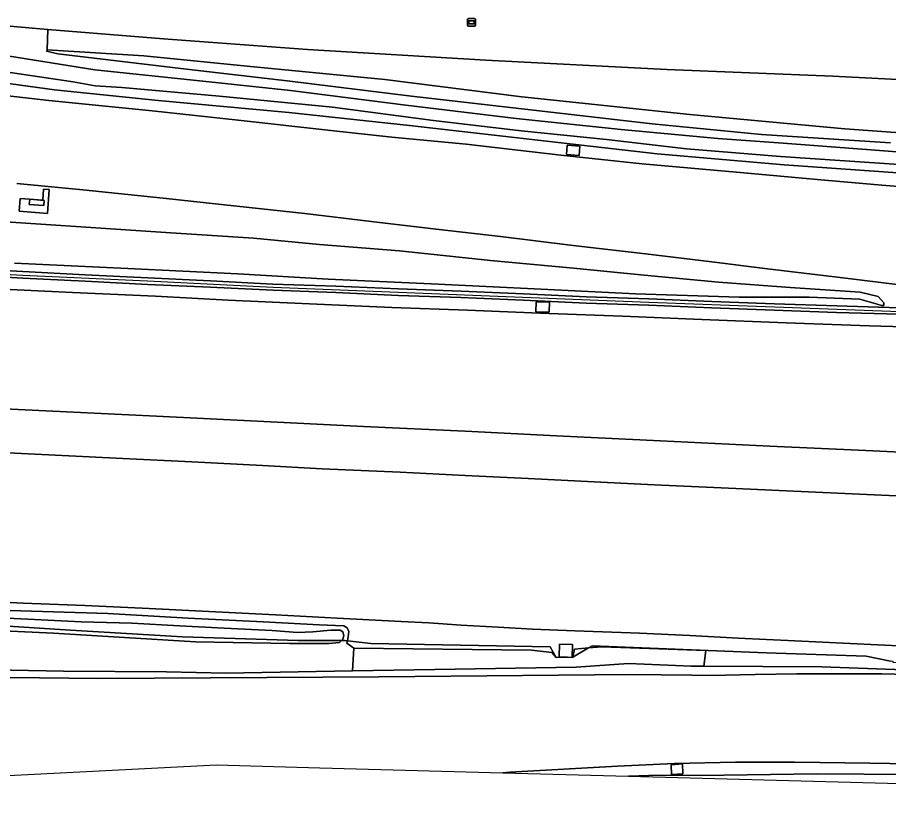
# Model space of a CAD drawing. Extents: x 161483 to 162250, y 379484 to 380833.
# Drawn here: x 161961.2 to 162073, y 379510.7 to 379611.4 of the extents above; entities that cross this region are included whole.
import ezdxf

# ---------------------------------------------------------------- set-up
doc = ezdxf.new("R2010")
doc.units = 0
for name, color, linetype in [('IMGEO_Berm_groen', 7, 'Continuous'), ('IMGEO_Geluidsscherm', 7, 'Continuous'), ('IMGEO_Grasland_overig', 7, 'Continuous'), ('IMGEO_Groenvoorziening', 7, 'Continuous'), ('IMGEO_Muur', 7, 'Continuous'), ('IMGEO_Rijbaan_autosnelweg', 7, 'Continuous'), ('IMGEO_Rijbaan_autoweg', 7, 'Continuous'), ('IMGEO_Terreindeel_gesloten', 7, 'Continuous'), ('IMGEO_Terreindeel_open', 7, 'Continuous'), ('IMGEO_Verklikker', 7, 'Continuous')]:
    doc.layers.add(name, color=color, linetype=linetype)

msp = doc.modelspace()

# ---------------------------------------------------------------- linework, layer by layer
at = {"layer": 'IMGEO_Berm_groen'}
for points in [[(162085.71, 379595.78), (162067.37, 379597.13), (162047.47, 379598.94), (162025.91, 379601.2), (162008.36, 379603.45), (161991.14, 379605.1), (161977.46, 379606.46), (161965.06, 379607.26), (161964.97, 379607.07), (161966.43, 379606.71), (161982.9, 379604.77), (161995.82, 379603.27), (162011.77, 379601.32), (162027.43, 379599.52), (162042.63, 379597.75), (162056.68, 379596.4), (162073.23, 379595.31)], [(162075.35, 379591.36), (162059.56, 379592.51), (162043.29, 379593.89), (162028, 379595.65), (162011.54, 379597.54), (161996.06, 379599.21), (161979.27, 379600.76), (161965.97, 379602.12), (161952.28, 379604)], [(161958.1, 379601.55), (161965.25, 379600.75), (161978.5, 379599.42), (161989.56, 379598.22), (162001.45, 379596.89), (162009.24, 379596.06), (162018.79, 379595.15), (162030.93, 379593.73), (162041.38, 379592.64), (162053.48, 379591.55), (162063.79, 379590.61), (162072.11, 379589.9), (162080.58, 379589.21)], [(162074.42, 379577.08), (162066.76, 379578.04), (162057.46, 379579.15), (162050.3, 379580.03), (162041.8, 379581.07), (162032.51, 379582.16), (162023.21, 379583.29), (162014.93, 379584.26), (162006.59, 379585.23), (161998.11, 379586.23), (161989.36, 379587.21), (161979.92, 379588.22), (161969.6, 379589.28), (161961.17, 379590.1)], [(161959.74, 379585.18), (161968.73, 379584.57), (161980.26, 379583.82), (161991.53, 379583.1), (161999.98, 379582.28), (162010.25, 379581.47), (162021.92, 379580.22), (162032.55, 379579.23), (162041.64, 379578.36), (162051.16, 379577.46), (162060.35, 379576.74), (162069.34, 379576.14), (162071.65, 379575.62), (162072.37, 379574.8), (162072.35, 379574.43), (162072.07, 379574.47), (162071.52, 379574.63), (162069.28, 379575.24), (162062.77, 379575.51), (162053.8, 379575.52), (162040.49, 379575.96), (162028.39, 379576.54), (162014.3, 379577.22), (162001.09, 379577.82), (161989.48, 379578.52), (161975.38, 379579.18), (161960.84, 379579.9)], [(162074.35, 379573.34), (162066.3, 379573.57), (162058.28, 379573.85), (162050.25, 379574.16), (162042.21, 379574.49), (162034.16, 379574.76), (162026.16, 379575.14), (162018.1, 379575.46), (162010.11, 379575.75), (162002.08, 379576.1), (161994.02, 379576.4), (161985.95, 379576.79), (161977.94, 379577.16), (161969.9, 379577.58), (161961.92, 379577.97), (161953.86, 379578.41)], [(161953.89, 379579.24), (161961.92, 379578.79), (161969.92, 379578.39), (161977.96, 379577.98), (161986, 379577.62), (161993.99, 379577.2), (162002.06, 379576.91), (162010.1, 379576.57), (162018.16, 379576.28), (162026.16, 379575.93), (162034.23, 379575.57), (162042.22, 379575.31), (162050.29, 379574.97), (162058.33, 379574.67), (162066.34, 379574.42), (162074.39, 379574.14)], [(161957.61, 379576.65), (161968.31, 379576.11), (161978.93, 379575.64), (161988.26, 379575.15), (161998.71, 379574.67), (162009.24, 379574.2), (162018.97, 379573.85), (162028.24, 379573.46), (162038.83, 379573.09), (162049.03, 379572.67), (162059.83, 379572.21), (162070.49, 379571.84), (162079.54, 379571.57)], [(162083.51, 379555.19), (162070.04, 379555.87), (162057.75, 379556.39), (162043.72, 379557.08), (162030.39, 379557.75), (162018.65, 379558.33), (162005.61, 379558.93), (161991.11, 379559.66), (161979.05, 379560.24), (161964.86, 379560.92), (161952.46, 379561.55)], [(161957.35, 379555.69), (161966.11, 379555.26), (161974.74, 379554.82), (161983.59, 379554.4), (161992.68, 379553.92), (162000.33, 379553.51), (162010.33, 379553.05), (162018.68, 379552.66), (162026.74, 379552.26), (162035.19, 379551.84), (162042.92, 379551.46), (162051.48, 379551.05), (162059.86, 379550.66), (162068.28, 379550.29), (162074.92, 379549.98)], [(162075.13, 379530.74), (162068.04, 379531.09), (162060.96, 379531.45), (162053.69, 379531.78), (162047.46, 379532.11), (162041.03, 379532.41), (162032.73, 379532.74), (162027.29, 379532.94), (162022.9, 379533.21), (162018.13, 379533.44), (162013.98, 379533.73), (162010.46, 379533.93), (162002.26, 379534.36), (161994.33, 379534.79), (161985.77, 379535.21), (161978.12, 379535.57), (161969.87, 379535.95), (161961.97, 379536.28), (161954.45, 379536.65)], [(161960.24, 379535.33), (161972.81, 379534.95), (161983.12, 379534.34), (161992.73, 379533.89), (161999.95, 379533.5), (162003.1, 379533.36), (162003.53, 379533.1), (162003.72, 379532.62), (162003.65, 379531.97), (162003.55, 379531.45), (162006.58, 379531.08), (162029.58, 379530.66), (162030.34, 379529.28), (162031.79, 379529.33), (162030.72, 379529.37), (162030.77, 379531.02), (162032.43, 379530.97), (162032.38, 379529.36), (162032.48, 379529.36), (162032.67, 379530.38), (162034.5, 379530.52), (162034.94, 379530.78), (162057.29, 379529.91), (162070.08, 379529.49), (162073.2, 379528.81)], [(161952.06, 379533.83), (161968.04, 379532.8), (161982.41, 379531.93), (161997.26, 379531.46), (162002.8, 379531.48), (162002.97, 379531.64), (162003.09, 379532.14), (162002.95, 379532.59), (162002.62, 379532.8), (162001.45, 379532.82), (161999.1, 379532.6), (161997.16, 379532.52), (161993.9, 379532.78), (161987.73, 379533.06), (161982.02, 379533.38), (161975.91, 379533.69), (161969.4, 379533.89), (161962.56, 379534.2), (161954.53, 379534.59)], [(162081.94, 379527.45), (162064.39, 379528.12), (162049.28, 379528.17), (162047.64, 379528.17), (162039.6, 379528.54), (162032.9, 379528.07), (162014.76, 379527.74), (162004.21, 379527.57), (161987.97, 379527.31), (161980.36, 379527.46), (161967.12, 379527.53), (161942.49, 379528.02)], [(161952.64, 379526.81), (161971.63, 379526.61), (162007.57, 379526.84), (162039.85, 379527.12), (162047.72, 379527.04), (162050.13, 379526.99), (162055.87, 379527.11), (162061.2, 379527.19), (162066.73, 379527.21), (162072.11, 379527.19), (162080.33, 379526.98)], [(162080.82, 379515.58), (162070.57, 379515.75), (162060.93, 379515.88), (162053.32, 379515.86), (162045.49, 379515.71), (162038.22, 379515.38), (162024.4, 379514.59), (162023.48, 379514.51), (162039.62, 379514.07), (162042.23, 379514.17), (162051.85, 379514.22), (162063.81, 379514.38), (162075.86, 379514.27)]]:
    msp.add_lwpolyline(points, dxfattribs=at)
for points in [[(162033.38, 379594.89), (162033.29, 379593.7), (162031.65, 379593.82), (162031.74, 379595.02)], [(161965.07, 379586.27), (161961.47, 379586.53), (161961.59, 379588.18), (161964.48, 379587.96), (161964.59, 379589.39), (161965.3, 379589.33)], [(162029.48, 379574.88), (162029.44, 379573.58), (162027.73, 379573.63), (162027.77, 379574.93)], [(161931.39, 379533.78), (161929.42, 379533.98), (161923.35, 379534.4), (161899.6, 379535.33), (161894.67, 379535.51), (161898.49, 379529.36), (161900.9, 379529.34), (161924.71, 379528.31), (161942.49, 379528.02), (161967.12, 379527.53), (161980.36, 379527.46), (161987.97, 379527.31), (162004.21, 379527.57), (162004.39, 379530.49), (162003.49, 379531.14), (162003.55, 379531.45), (162003.24, 379531.48), (162002.8, 379531.48), (162002.52, 379531.22), (162001.17, 379531.08), (161996.14, 379531.08), (161984.05, 379531.3), (161965.86, 379532.44), (161941, 379533.59)], [(162073.58, 379528.77), (162073.2, 379528.81), (162070.08, 379529.49), (162057.29, 379529.91), (162034.94, 379530.78), (162034.5, 379530.52), (162036.21, 379530.66), (162049.52, 379530.18), (162049.28, 379528.17), (162064.39, 379528.12), (162081.94, 379527.45), (162089.51, 379527.82), (162075.23, 379528.59), (162075.22, 379528.56), (162073.58, 379528.65)], [(162046.59, 379514.37), (162045.14, 379514.29), (162045.07, 379515.55), (162046.52, 379515.64)]]:
    msp.add_lwpolyline(points, close=True, dxfattribs=at)
at = {"layer": 'IMGEO_Geluidsscherm'}
msp.add_lwpolyline([(161897.67, 379581.48), (161913.75, 379580.72), (161929.81, 379579.91), (161945.93, 379579.19), (161961.91, 379578.36), (161977.93, 379577.61), (161994.05, 379576.8), (162010.08, 379576.17), (162026.07, 379575.52), (162042.24, 379574.89), (162058.32, 379574.27), (162074.4, 379573.69), (162090.47, 379573.18), (162104.98, 379572.75), (162122.61, 379572.19)], dxfattribs=at)
at = {"layer": 'IMGEO_Grasland_overig'}
for points in [[(162076.3, 379593.99), (162059.46, 379595.27), (162051.07, 379595.88), (162038.66, 379597.02), (162025.22, 379598.42), (162011.07, 379600.15), (161996.25, 379602.01), (161985.83, 379603.12), (161971.15, 379604.66), (161958.83, 379606.64)], [(161959.13, 379604.49), (161968.38, 379603.13), (161971.21, 379602.64), (161974.61, 379602.4), (161987.16, 379601.31), (162001.64, 379599.87), (162014.61, 379598.18), (162025.84, 379596.84), (162036.79, 379595.74), (162047.07, 379594.53), (162059.1, 379593.58), (162074.99, 379592.48)], [(161954.53, 379534.59), (161962.56, 379534.2), (161969.4, 379533.89), (161975.91, 379533.69), (161982.02, 379533.38), (161987.73, 379533.06), (161993.9, 379532.78), (161997.16, 379532.52), (161999.1, 379532.6), (162001.45, 379532.82), (162002.62, 379532.8), (162002.95, 379532.59), (162003.09, 379532.14), (162002.97, 379531.64), (162002.8, 379531.48), (162003.24, 379531.48), (162003.55, 379531.45), (162003.65, 379531.97), (162003.72, 379532.62), (162003.53, 379533.1), (162003.1, 379533.36), (161999.95, 379533.5), (161992.73, 379533.89), (161983.12, 379534.34), (161972.81, 379534.95), (161960.24, 379535.33)]]:
    msp.add_lwpolyline(points, dxfattribs=at)
msp.add_lwpolyline([(162039.62, 379514.07), (162074.43, 379513.13), (162079.12, 379513.05), (162089.24, 379512.95), (162100.66, 379512.36), (162122.15, 379511.46), (162129.26, 379511.01), (162129.94, 379510.9), (162130.14, 379510.73), (162131.19, 379510.69), (162130.75, 379511.59), (162130.32, 379512.03), (162129.35, 379512.31), (162122.32, 379512.79), (162110.44, 379513.06), (162097.71, 379513.42), (162086.62, 379513.95), (162075.86, 379514.27), (162063.81, 379514.38), (162051.85, 379514.22), (162042.23, 379514.17)], close=True, dxfattribs=at)
at = {"layer": 'IMGEO_Groenvoorziening'}
for points in [[(161947.75, 379611.4), (161963.17, 379610.02), (161965.11, 379609.86), (161979.96, 379608.65), (161998.45, 379607.3), (162021.31, 379605.9), (162044.51, 379604.7), (162065.82, 379603.85), (162086.65, 379602.81)], [(162073.23, 379595.31), (162056.68, 379596.4), (162042.63, 379597.75), (162027.43, 379599.52), (162011.77, 379601.32), (161995.82, 379603.27), (161982.9, 379604.77), (161966.43, 379606.71), (161964.97, 379607.07), (161965.06, 379607.26), (161965.11, 379609.86), (161963.17, 379610.02), (161947.75, 379611.4)], [(162086.65, 379602.81), (162065.82, 379603.85), (162044.51, 379604.7), (162021.31, 379605.9), (161998.45, 379607.3), (161979.96, 379608.65), (161965.11, 379609.86), (161965.06, 379607.26), (161977.46, 379606.46), (161991.14, 379605.1), (162008.36, 379603.45), (162025.91, 379601.2), (162047.47, 379598.94), (162067.37, 379597.13), (162085.71, 379595.78)], [(161958.83, 379606.64), (161971.15, 379604.66), (161985.83, 379603.12), (161996.25, 379602.01), (162011.07, 379600.15), (162025.22, 379598.42), (162038.66, 379597.02), (162051.07, 379595.88), (162059.46, 379595.27), (162076.3, 379593.99)], [(161952.28, 379604), (161965.97, 379602.12), (161979.27, 379600.76), (161996.06, 379599.21), (162011.54, 379597.54), (162028, 379595.65), (162043.29, 379593.89), (162059.56, 379592.51), (162075.35, 379591.36)], [(162074.99, 379592.48), (162059.1, 379593.58), (162047.07, 379594.53), (162036.79, 379595.74), (162025.84, 379596.84), (162014.61, 379598.18), (162001.64, 379599.87), (161987.16, 379601.31), (161974.61, 379602.4), (161971.21, 379602.64), (161968.38, 379603.13), (161959.13, 379604.49)], [(161960.84, 379579.9), (161975.38, 379579.18), (161989.48, 379578.52), (162001.09, 379577.82), (162014.3, 379577.22), (162028.39, 379576.54), (162040.49, 379575.96), (162053.8, 379575.52), (162062.77, 379575.51), (162069.28, 379575.24), (162071.52, 379574.63), (162072.07, 379574.47), (162072.35, 379574.43), (162072.37, 379574.8), (162071.65, 379575.62), (162069.34, 379576.14), (162060.35, 379576.74), (162051.16, 379577.46), (162041.64, 379578.36), (162032.55, 379579.23), (162021.92, 379580.22), (162010.25, 379581.47), (161999.98, 379582.28), (161991.53, 379583.1), (161980.26, 379583.82), (161968.73, 379584.57), (161959.74, 379585.18)]]:
    msp.add_lwpolyline(points, dxfattribs=at)
for points in [[(161931.39, 379533.78), (161941, 379533.59), (161965.86, 379532.44), (161984.05, 379531.3), (161996.14, 379531.08), (162001.17, 379531.08), (162002.52, 379531.22), (162002.8, 379531.48), (161997.26, 379531.46), (161982.41, 379531.93), (161968.04, 379532.8), (161952.06, 379533.83), (161932.42, 379534.76)], [(162004.39, 379530.49), (162027.15, 379530.24), (162029.79, 379529.92), (162030.34, 379529.28), (162029.58, 379530.66), (162006.58, 379531.08), (162003.55, 379531.45), (162003.49, 379531.14)], [(162034.5, 379530.52), (162032.48, 379529.36), (162032.38, 379529.36), (162032.38, 379529.31), (162031.79, 379529.33), (162030.34, 379529.28), (162029.79, 379529.92), (162027.15, 379530.24), (162004.39, 379530.49), (162004.21, 379527.57), (162014.76, 379527.74), (162032.9, 379528.07), (162039.6, 379528.54), (162047.64, 379528.17), (162049.28, 379528.17), (162049.52, 379530.18), (162036.21, 379530.66)], [(162032.48, 379529.36), (162034.5, 379530.52), (162032.67, 379530.38)]]:
    msp.add_lwpolyline(points, close=True, dxfattribs=at)
at = {"layer": 'IMGEO_Muur'}
for points in [[(161953.86, 379578.41), (161961.92, 379577.97), (161969.9, 379577.58), (161977.94, 379577.16), (161985.95, 379576.79), (161994.02, 379576.4), (162002.08, 379576.1), (162010.11, 379575.75), (162018.1, 379575.46), (162026.16, 379575.14), (162034.16, 379574.76), (162042.21, 379574.49), (162050.25, 379574.16), (162058.28, 379573.85), (162066.3, 379573.57), (162074.35, 379573.34)], [(162074.39, 379574.14), (162066.34, 379574.42), (162058.33, 379574.67), (162050.29, 379574.97), (162042.22, 379575.31), (162034.23, 379575.57), (162026.16, 379575.93), (162018.16, 379576.28), (162010.1, 379576.57), (162002.06, 379576.91), (161993.99, 379577.2), (161986, 379577.62), (161977.96, 379577.98), (161969.92, 379578.39), (161961.92, 379578.79), (161953.89, 379579.24)]]:
    msp.add_lwpolyline(points, dxfattribs=at)
at = {"layer": 'IMGEO_Rijbaan_autosnelweg'}
for points in [[(162079.54, 379571.57), (162070.49, 379571.84), (162059.83, 379572.21), (162049.03, 379572.67), (162038.83, 379573.09), (162028.24, 379573.46), (162018.97, 379573.85), (162009.24, 379574.2), (161998.71, 379574.67), (161988.26, 379575.15), (161978.93, 379575.64), (161968.31, 379576.11), (161957.61, 379576.65)], [(161952.46, 379561.55), (161964.86, 379560.92), (161979.05, 379560.24), (161991.11, 379559.66), (162005.61, 379558.93), (162018.65, 379558.33), (162030.39, 379557.75), (162043.72, 379557.08), (162057.75, 379556.39), (162070.04, 379555.87), (162083.51, 379555.19)], [(162074.92, 379549.98), (162068.28, 379550.29), (162059.86, 379550.66), (162051.48, 379551.05), (162042.92, 379551.46), (162035.19, 379551.84), (162026.74, 379552.26), (162018.68, 379552.66), (162010.33, 379553.05), (162000.33, 379553.51), (161992.68, 379553.92), (161983.59, 379554.4), (161974.74, 379554.82), (161966.11, 379555.26), (161957.35, 379555.69)], [(161954.45, 379536.65), (161961.97, 379536.28), (161969.87, 379535.95), (161978.12, 379535.57), (161985.77, 379535.21), (161994.33, 379534.79), (162002.26, 379534.36), (162010.46, 379533.93), (162013.98, 379533.73), (162018.13, 379533.44), (162022.9, 379533.21), (162027.29, 379532.94), (162032.73, 379532.74), (162041.03, 379532.41), (162047.46, 379532.11), (162053.69, 379531.78), (162060.96, 379531.45), (162068.04, 379531.09), (162075.13, 379530.74)]]:
    msp.add_lwpolyline(points, dxfattribs=at)
at = {"layer": 'IMGEO_Rijbaan_autoweg'}
for points in [[(162080.58, 379589.21), (162072.11, 379589.9), (162063.79, 379590.61), (162053.48, 379591.55), (162041.38, 379592.64), (162030.93, 379593.73), (162018.79, 379595.15), (162009.24, 379596.06), (162001.45, 379596.89), (161989.56, 379598.22), (161978.5, 379599.42), (161965.25, 379600.75), (161958.1, 379601.55)], [(161961.17, 379590.1), (161969.6, 379589.28), (161979.92, 379588.22), (161989.36, 379587.21), (161998.11, 379586.23), (162006.59, 379585.23), (162014.93, 379584.26), (162023.21, 379583.29), (162032.51, 379582.16), (162041.8, 379581.07), (162050.3, 379580.03), (162057.46, 379579.15), (162066.76, 379578.04), (162074.42, 379577.08)], [(162080.33, 379526.98), (162072.11, 379527.19), (162066.73, 379527.21), (162061.2, 379527.19), (162055.87, 379527.11), (162050.13, 379526.99), (162047.72, 379527.04), (162039.85, 379527.12), (162007.57, 379526.84), (161971.63, 379526.61), (161952.64, 379526.81)], [(161936.6, 379512.95), (161986.78, 379515.51), (162000, 379515.15), (162023.48, 379514.51), (162024.4, 379514.59), (162038.22, 379515.38), (162045.49, 379515.71), (162053.32, 379515.86), (162060.93, 379515.88), (162070.57, 379515.75), (162080.82, 379515.58)]]:
    msp.add_lwpolyline(points, dxfattribs=at)
at = {"layer": 'IMGEO_Terreindeel_gesloten'}
for points in [[(162033.38, 379594.89), (162031.74, 379595.02), (162031.65, 379593.82), (162033.29, 379593.7)], [(161965.07, 379586.27), (161965.3, 379589.33), (161964.59, 379589.39), (161964.48, 379587.96), (161961.59, 379588.18), (161961.47, 379586.53)], [(161964.6, 379587.26), (161962.75, 379587.42), (161962.81, 379588.07), (161964.65, 379587.9)], [(162029.48, 379574.88), (162027.77, 379574.93), (162027.73, 379573.63), (162029.44, 379573.58)], [(162031.79, 379529.33), (162032.38, 379529.31), (162032.38, 379529.36), (162032.43, 379530.97), (162030.77, 379531.02), (162030.72, 379529.37)], [(162046.59, 379514.37), (162046.52, 379515.64), (162045.07, 379515.55), (162045.14, 379514.29)]]:
    msp.add_lwpolyline(points, close=True, dxfattribs=at)
at = {"layer": 'IMGEO_Terreindeel_open'}
msp.add_lwpolyline([(161964.6, 379587.26), (161964.65, 379587.9), (161962.81, 379588.07), (161962.75, 379587.42)], close=True, dxfattribs=at)
at = {"layer": 'IMGEO_Verklikker'}
for p, q in [((162018.98, 379610.36), (162018.98, 379611.16)), ((162018.98, 379611.16), (162018.98, 379610.36)), ((162019.08, 379611.26), (162019.87, 379611.26)), ((162019.87, 379611.26), (162019.08, 379611.26)), ((162019.97, 379611.16), (162019.97, 379610.36)), ((162019.97, 379610.36), (162019.97, 379611.16)), ((162019.87, 379610.26), (162019.08, 379610.26)), ((162019.08, 379610.26), (162019.87, 379610.26))]:
    msp.add_line(p, q, dxfattribs=at)
for points in [[(162019.08, 379611), (162019.87, 379611), (162019.87, 379610.53), (162019.08, 379610.53), (162019.08, 379611)], [(162019.15, 379610.93), (162019.15, 379610.6), (162019.8, 379610.6), (162019.8, 379610.93), (162019.15, 379610.93)]]:
    msp.add_lwpolyline(points, dxfattribs=at)
for centre, start, end in [((162019.08, 379611.16), 90, 180), ((162019.08, 379611.16), 90, 180), ((162019.87, 379611.16), 0, 90), ((162019.87, 379611.16), 360, 90), ((162019.08, 379610.36), 180, 270), ((162019.08, 379610.36), 180, 270), ((162019.87, 379610.36), 270, 0), ((162019.87, 379610.36), 270, 0)]:
    msp.add_arc(centre, 0.1, start, end, dxfattribs=at)

doc.saveas('drawing.dxf')
